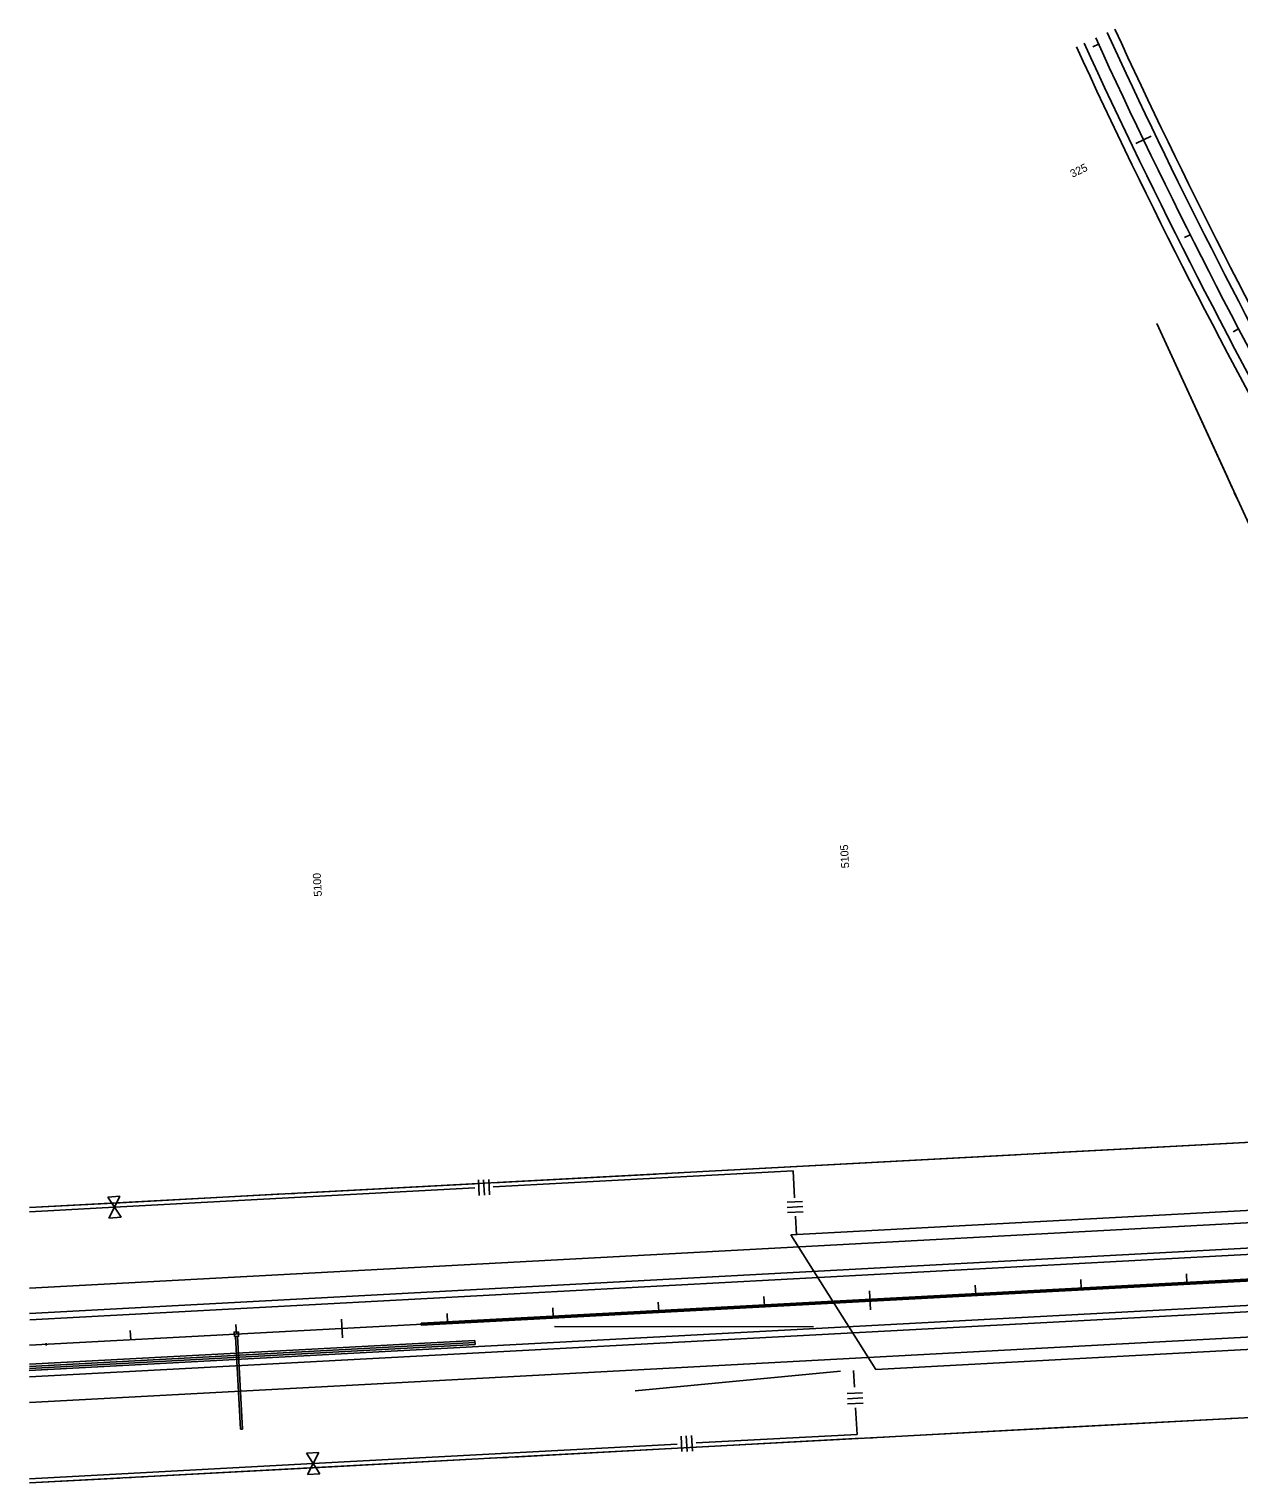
# Model space of a CAD drawing. Extents: x 192699 to 285914, y 194342 to 233219.
# Drawn here: x 262385 to 263528, y 204823 to 206198 of the extents above; entities that cross this region are included whole.
import ezdxf

# ---------------------------------------------------------------- set-up
doc = ezdxf.new("R2010")
doc.units = 0
for name, color, linetype in [('Barrier Wall', 7, 'Continuous'), ('CENT LINE', 7, 'Continuous'), ('CONCRETE', 7, 'Continuous'), ('CURVE DATA', 7, 'Continuous'), ('DRAINAGE', 7, 'Continuous'), ('GUARDRAIL', 7, 'Continuous'), ('R-W - CofA', 7, 'Continuous'), ('ROAD', 7, 'Continuous'), ('SHOULDER', 7, 'Continuous'), ('STATIONING1', 7, 'Continuous'), ('STATIONING2', 7, 'Continuous'), ('WRSF', 7, 'Continuous')]:
    doc.layers.add(name, color=color, linetype=linetype)

msp = doc.modelspace()

# ---------------------------------------------------------------- linework, layer by layer
at = {"layer": 'Barrier Wall'}
for p, q in [((262755.3, 204974.2), (263751.6, 205027.5)), ((262755.4, 204972.2), (263751.7, 205025.5)), ((262755.4, 204972.2), (262755.3, 204974.2))]:
    msp.add_line(p, q, dxfattribs=at)
at = {"layer": 'CENT LINE'}
msp.add_line((262385, 204953.3), (268307.2, 205270.6), dxfattribs=at)
msp.add_arc((268601.2, 208577.8), 5729.6, 204.63334, 209.53776, dxfattribs=at)
at = {"layer": 'CONCRETE'}
for p, q in [((262385, 204935.3), (262806.2, 204957.9)), ((262806.4, 204953.9), (262806.2, 204957.9)), ((262385, 204931.3), (262806.4, 204953.9))]:
    msp.add_line(p, q, dxfattribs=at)
at = {"layer": 'CURVE DATA'}
msp.add_line((263010.9, 204868), (263011.7, 204853.2), dxfattribs=at)
at = {"layer": 'DRAINAGE'}
for p, q in [((262579.7, 204961.7), (262584.4, 204873.9)), ((262581.7, 204961.9), (262586.4, 204874))]:
    msp.add_line(p, q, dxfattribs=at)
for points in [[(262400.9, 204953.2), (262400.8, 204955.2)], [(262584.4, 204873.9), (262586.4, 204874)]]:
    msp.add_lwpolyline(points, dxfattribs=at)
msp.add_lwpolyline([(262578.7, 204961.7), (262582.7, 204961.9), (262582.5, 204965.9), (262578.5, 204965.7)], close=True, dxfattribs=at)
at = {"layer": 'GUARDRAIL'}
for p, q in [((263126.4, 204970.8), (262881.4, 204970.9)), ((263151.8, 204928.7), (262957.6, 204910.2))]:
    msp.add_line(p, q, dxfattribs=at)
at = {"layer": 'R-W - CofA'}
for p, q in [((263575.9, 205647), (263450.8, 205919.7)), ((262809.5, 205109.7), (262810.3, 205095)), ((262814.4, 205109.9), (262815.1, 205095.3)), ((262819.2, 205110.2), (262820, 205095.6)), ((263107, 205118.3), (263108.4, 205092.7)), ((262459, 205093.5), (262470.5, 205094.2)), ((262465.3, 205083.9), (262459, 205093.5)), ((262470.5, 205094.2), (262465.3, 205083.9)), ((262460.1, 205073.6), (262465.3, 205083.9)), ((262465.3, 205083.9), (262471.6, 205074.3)), ((263101.3, 205088.6), (263115.9, 205089.4)), ((263101.5, 205083.7), (263116.2, 205084.5)), ((263101.8, 205078.8), (263116.4, 205079.6)), ((262471.6, 205074.3), (262460.1, 205073.6)), ((263109.3, 205075.3), (263110.2, 205057.8)), ((263165, 204913.6), (263164.2, 204929.4)), ((263158, 204907.7), (263172.6, 204908.4)), ((263158.3, 204902.8), (263172.9, 204903.6)), ((263158.5, 204897.9), (263173.2, 204898.7)), ((263167.4, 204869), (263166.1, 204894.1)), ((263001, 204867.5), (263001.8, 204852.7)), ((263006, 204867.8), (263006.8, 204853)), ((262646.8, 204851.2), (262658.5, 204851.8)), ((262653.2, 204841.5), (262646.8, 204851.2)), ((262658.5, 204851.8), (262653.2, 204841.5)), ((262647.9, 204831.1), (262653.2, 204841.5)), ((262659.5, 204831.7), (262647.9, 204831.1)), ((262653.2, 204841.5), (262659.5, 204831.7))]:
    msp.add_line(p, q, dxfattribs=at)
for points in [[(263517.5, 205774.2), (263450.8, 205919.7)], [(263522.1, 205764.2), (263519.6, 205769.7)], [(263526.6, 205754.3), (263524.1, 205759.7)], [(262385, 205083.5), (263735.1, 205155.8)], [(263516.4, 205144.1), (263670.5, 205152.4)], [(263164, 205125.2), (263318, 205133.5)], [(263323, 205133.8), (263328.9, 205134.1)], [(263333.9, 205134.3), (263339.8, 205134.7)], [(263344.8, 205134.9), (263516.5, 205144.1)], [(263004.1, 205116.7), (263164, 205125.2)], [(262651.7, 205097.8), (262805.8, 205106)], [(262823.3, 205107), (262977.4, 205115.2)], [(262823.5, 205103.1), (263107, 205118.3)], [(262982.3, 205115.5), (262988.3, 205115.8)], [(262993.2, 205116.1), (262999.2, 205116.4)], [(262470.9, 205088.1), (262624.9, 205096.4)], [(262471.1, 205084.2), (262806, 205102.1)], [(262629.9, 205096.6), (262635.8, 205096.9)], [(262640.8, 205097.2), (262646.7, 205097.5)], [(262385, 205083.5), (262470.9, 205088.1)], [(262385, 205079.6), (262471.1, 205084.2)], [(262385, 204823.1), (263851.6, 204901.7)], [(263198.2, 204866.7), (263359.8, 204875.4)], [(263359.8, 204875.4), (263515.5, 204883.7)], [(263520.5, 204884), (263526.5, 204884.3)], [(262659, 204841.8), (262997.5, 204859.9)], [(263015.2, 204860.9), (263167.4, 204869)], [(263015.5, 204856.9), (263171.2, 204865.3)], [(263176.2, 204865.5), (263182.2, 204865.8)], [(263187.2, 204866.1), (263193.2, 204866.4)], [(262659.2, 204837.8), (262814.9, 204846.2)], [(262819.9, 204846.4), (262826, 204846.8)], [(262831, 204847), (262837, 204847.3)], [(262842, 204847.6), (262997.7, 204856)], [(262385, 204827.1), (262659, 204841.8)], [(262497.7, 204829.2), (262659.2, 204837.8)], [(262385, 204823.1), (262470.6, 204827.7)], [(262475.6, 204828), (262481.6, 204828.3)], [(262486.7, 204828.6), (262492.7, 204828.9)]]:
    msp.add_lwpolyline(points, dxfattribs=at)
at = {"layer": 'ROAD'}
for p, q in [((262385, 204983.4), (268307.2, 205300.6)), ((262385, 204923.3), (268307.2, 205240.6)), ((263104.9, 205057.6), (263700, 205089.4)), ((262385, 205007.4), (263688.2, 205077.2)), ((262385, 204899.2), (264143, 204993.4)), ((263185.2, 204930.5), (263782.6, 204962.5))]:
    msp.add_line(p, q, dxfattribs=at)
msp.add_lwpolyline([(263185.2, 204930.5), (263104.9, 205057.6)], dxfattribs=at)
for radius, start, end in [(5717.6, 204.6333, 209.1722), (5741.6, 204.63334, 209.53776)]:
    msp.add_arc((268601.2, 208577.8), radius, start, end, dxfattribs=at)
at = {"layer": 'SHOULDER'}
for p, q in [((262385.3, 204977.4), (268307.5, 205294.6)), ((262384.7, 204929.3), (268306.8, 205246.5))]:
    msp.add_line(p, q, dxfattribs=at)
for radius, start, end in [(5709.6, 204.6333, 209.3673), (5749.6, 204.63334, 209.53776)]:
    msp.add_arc((268601.2, 208577.8), radius, start, end, dxfattribs=at)
at = {"layer": 'STATIONING1'}
for points in [[(263279.1, 205010.2), (263279.6, 205001.2)], [(263379, 205015.6), (263379.4, 205006.6)], [(263478.8, 205020.9), (263479.3, 205011.9)], [(263079.4, 204999.5), (263079.9, 204990.5)], [(263179.2, 205004.9), (263180.2, 204986.9)], [(262779.8, 204983.5), (262780.3, 204974.5)], [(262879.7, 204988.8), (262880.2, 204979.8)], [(262979.5, 204994.2), (262980, 204985.2)], [(262580.1, 204972.8), (262580.6, 204963.8)], [(262680, 204978.1), (262680.9, 204960.2)], [(262480.3, 204967.4), (262480.7, 204958.4)]]:
    msp.add_lwpolyline(points, dxfattribs=at)
at = {"layer": 'STATIONING2'}
for points in [[(263390.3, 206181.2), (263395.8, 206183.7)], [(263431.1, 206089.7), (263445.6, 206096.7)], [(263477.1, 206000.8), (263482.5, 206003.5)], [(263522.9, 205911.7), (263528.2, 205914.5)]]:
    msp.add_lwpolyline(points, dxfattribs=at)
at = {"layer": 'WRSF'}
msp.add_line((262385, 204933.3), (262806.3, 204955.9), dxfattribs=at)

# ---------------------------------------------------------------- texts
at = {"layer": 'STATIONING1'}
for s, p in [('5105', (263160, 205404.7)), ('5100', (262661.5, 205377.9))]:
    msp.add_text(s, height=7.5, rotation=93.0667, dxfattribs=at).set_placement(p)
at = {"layer": 'STATIONING2'}
msp.add_text('325', height=7.5, rotation=25.6995, dxfattribs=at).set_placement((263371.1, 206057.3))

doc.saveas('drawing.dxf')
